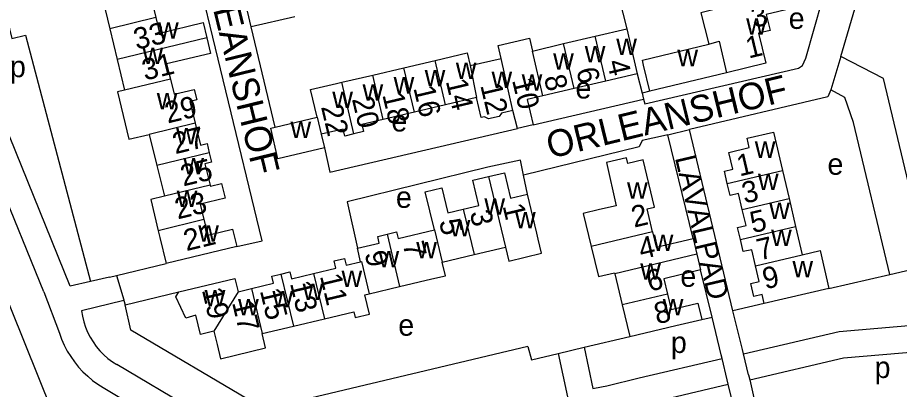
# Model space of a CAD drawing. Extents: x 157768 to 159790, y 387230 to 389604.
# Drawn here: x 159107.4 to 159272.3, y 388292.4 to 388362 of the extents above; entities that cross this region are included whole.
import ezdxf

# ---------------------------------------------------------------- set-up
doc = ezdxf.new("R2010")
doc.units = 0
for name, color, linetype in [('BLT_Basislijn', 7, 'Continuous'), ('BLT_Bebouwing', 7, 'Continuous'), ('BLT_Centroide', 7, 'Continuous'), ('BLT_Huisnummer', 7, 'Continuous'), ('BLT_Huisnummer_ tussenligend', 7, 'Continuous'), ('BLT_Huisnummer_reeks', 7, 'Continuous'), ('BLT_Onderverdeling_panden', 7, 'Continuous'), ('BLT_Straatnaam', 7, 'Continuous'), ('BLT_Straatnaam_verkleind', 7, 'Continuous')]:
    doc.layers.add(name, color=color, linetype=linetype)

msp = doc.modelspace()

# ---------------------------------------------------------------- linework, layer by layer
at = {"layer": 'BLT_Basislijn'}
for p, q in [((159217.5, 388375.58), (159221.36, 388359.94)), ((159261.4, 388354.78), (159265.24, 388367.85)), ((159151.11, 388360.32), (159150.4, 388363.25)), ((159159.25, 388362.21), (159151.11, 388360.32)), ((159155.6, 388341.53), (159151.11, 388360.32)), ((159261.4, 388354.78), (159259.51, 388348.51)), ((159223.33, 388351.53), (159224.23, 388347.92)), ((159225.68, 388348.25), (159224.23, 388347.92)), ((159117.27, 388311.76), (159102.93, 388347.11)), ((159203.83, 388341.94), (159224.51, 388346.8)), ((159224.23, 388347.92), (159224.51, 388346.8)), ((159112.31, 388310.67), (159098.29, 388345.23)), ((159091.74, 388343.13), (159124.39, 388262.36)), ((159229.05, 388340.11), (159233.12, 388341.11)), ((159233.76, 388320.67), (159229.05, 388340.11)), ((159241.21, 388307.11), (159233.12, 388341.11)), ((159202.77, 388328.99), (159202.03, 388332.54)), ((159125.92, 388313.73), (159135.22, 388315.99)), ((159124.61, 388313.41), (159121.07, 388312.61)), ((159124.61, 388313.41), (159125.92, 388313.73)), ((159237.3, 388305.96), (159235.16, 388314.78)), ((159259.18, 388311.31), (159270.57, 388313.95)), ((159121.07, 388312.61), (159117.27, 388311.76)), ((159112.31, 388310.67), (159115.23, 388302.94)), ((159127.52, 388308.27), (159137.6, 388310.67)), ((159127.29, 388309.06), (159119.39, 388307.13)), ((159127.29, 388309.06), (159127.52, 388308.27)), ((159247.07, 388308.47), (159241.21, 388307.11)), ((159235.38, 388305.52), (159237.3, 388305.96)), ((159239.01, 388298.91), (159237.3, 388305.96)), ((159213.4, 388300.3), (159221.93, 388302.31)), ((159208.53, 388299.14), (159213.4, 388300.3)), ((159213.4, 388300.3), (159215.03, 388292.56)), ((159208.53, 388299.14), (159210.25, 388291)), ((159239.17, 388298.22), (159239.01, 388298.91)), ((159243.21, 388299.05), (159243, 388299.91)), ((159244.14, 388295.15), (159243.21, 388299.05)), ((159156.14, 388279.2), (159125.96, 388297.05)), ((159223.66, 388294.6), (159239.17, 388298.22)), ((159240.14, 388294.22), (159239.17, 388298.22)), ((159217.6, 388293.07), (159223.66, 388294.6)), ((159240.35, 388293.36), (159240.14, 388294.22)), ((159244.14, 388295.15), (159244.36, 388294.18)), ((159244.36, 388294.18), (159246.76, 388283.66)), ((159123.41, 388292.75), (159153.27, 388275.11)), ((159224.79, 388289.73), (159240.35, 388293.36)), ((159242.89, 388282.87), (159240.35, 388293.36))]:
    msp.add_line(p, q, dxfattribs=at)
for points in [[(159148.42, 388319.19), (159153.14, 388320.25), (159139.56, 388376.46), (159138.93, 388378.48), (159137.41, 388378.7), (159136.86, 388379.32), (159133.36, 388393.08), (159128.47, 388391.87)], [(159099.78, 388385.06), (159106.35, 388358.13), (159108.93, 388358.77), (159121.07, 388312.61)], [(159224.51, 388346.8), (159224.74, 388345.9), (159253.49, 388352.57), (159254.22, 388353.05), (159254.84, 388354.45), (159257.98, 388365.51), (159257.75, 388366.01)], [(159277.7, 388315.6), (159269.35, 388350.66), (159261.4, 388354.78)], [(159259.51, 388348.51), (159258.95, 388347.22), (159233.12, 388341.11)], [(159270.57, 388313.95), (159263.74, 388342.41), (159262.12, 388347.1), (159259.51, 388348.51)], [(159164.81, 388337.64), (159165.84, 388333.08), (159200.91, 388341.26)], [(159229.05, 388340.11), (159228.25, 388339.92), (159224.25, 388339.04), (159223.68, 388337.85), (159202.03, 388332.54)], [(159202.03, 388332.54), (159201.45, 388335.34), (159195.34, 388334.03), (159169.07, 388327.53), (159170.97, 388318.83)], [(159243.21, 388299.05), (159261.1, 388303.25), (159302.27, 388306.79), (159346.83, 388318.3)], [(159270.57, 388313.95), (159277.7, 388315.6)], [(159125.92, 388313.73), (159127.26, 388309.18), (159127.29, 388309.06)], [(159244.36, 388294.18), (159261.89, 388298.3), (159303.12, 388301.84), (159347.92, 388313.42)], [(159119.39, 388307.13), (159119.56, 388306.1), (159119.8, 388305.08), (159120.12, 388304.09), (159120.52, 388303.12), (159120.99, 388302.19), (159121.53, 388301.29), (159122.13, 388300.44), (159122.8, 388299.64), (159123.53, 388298.89), (159124.32, 388298.2), (159125.15, 388297.57), (159125.96, 388297.05)], [(159151.59, 388289.89), (159128.59, 388303.52), (159127.52, 388308.27)], [(159243, 388299.91), (159241.21, 388307.11)], [(159115.23, 388302.94), (159115.65, 388301.79), (159116.14, 388300.67), (159116.71, 388299.59), (159117.35, 388298.55), (159118.05, 388297.55), (159118.82, 388296.6), (159119.64, 388295.7), (159120.53, 388294.86), (159121.46, 388294.08), (159122.45, 388293.36), (159123.41, 388292.75)], [(159202.88, 388300.44), (159151.95, 388288.3), (159151.59, 388289.89)], [(159202.88, 388300.44), (159203.55, 388297.97), (159208.53, 388299.14)], [(159215.03, 388292.56), (159216.61, 388292.9), (159217.6, 388293.07)]]:
    msp.add_lwpolyline(points, dxfattribs=at)
at = {"layer": 'BLT_Bebouwing'}
for p, q in [((159123.27, 388365.68), (159124.65, 388359.96)), ((159124.65, 388359.96), (159126.05, 388354.18)), ((159215.45, 388358.55), (159221.36, 388359.94)), ((159209.55, 388357.17), (159215.45, 388358.55)), ((159203.72, 388355.79), (159209.55, 388357.17)), ((159179.67, 388352.66), (159185.49, 388354.03)), ((159192.07, 388353.06), (159197.84, 388354.41)), ((159173.86, 388351.29), (159179.67, 388352.66)), ((159223.33, 388351.53), (159217.44, 388350.14)), ((159168.04, 388349.93), (159173.86, 388351.29)), ((159217.44, 388350.14), (159211.54, 388348.76)), ((159211.54, 388348.76), (159205.65, 388347.37)), ((159193.27, 388347.09), (159187.46, 388345.73)), ((159187.46, 388345.73), (159181.64, 388344.36)), ((159155.6, 388341.53), (159163.44, 388343.37)), ((159181.64, 388344.36), (159175.82, 388342.99)), ((159200.91, 388341.26), (159200.06, 388344.67)), ((159203.83, 388341.94), (159200.91, 388341.26)), ((159132.06, 388340.18), (159133.48, 388334.35)), ((159164.2, 388340.2), (159164.81, 388337.64)), ((159133.48, 388334.35), (159134.87, 388328.59)), ((159250.47, 388333.41), (159251.7, 388328.15)), ((159251.7, 388328.15), (159252.93, 388322.89)), ((159252.93, 388322.89), (159254.17, 388317.63)), ((159233.76, 388320.67), (159234.46, 388317.72)), ((159148.42, 388319.19), (159135.22, 388315.99)), ((159192.81, 388317.66), (159198.67, 388319.06)), ((159186.83, 388316.23), (159192.81, 388317.66)), ((159234.46, 388317.72), (159235.16, 388314.78)), ((159219.13, 388314.07), (159220.52, 388308.23)), ((159148.66, 388310.71), (159151.14, 388311.3)), ((159173.16, 388310.3), (159178.87, 388311.66)), ((159259.18, 388311.31), (159247.07, 388308.47)), ((159159, 388304.24), (159164.82, 388305.63)), ((159153.17, 388302.85), (159159, 388304.24))]:
    msp.add_line(p, q, dxfattribs=at)
for points in [[(159140.08, 388369.75), (159140.77, 388366.92), (159132.56, 388364.93), (159133.26, 388362.04)], [(159251.37, 388366.92), (159252.14, 388363.74), (159247.45, 388362.61), (159248.16, 388359.66), (159245.98, 388359.13)], [(159241.67, 388364.57), (159235.24, 388362.97), (159236.71, 388357.1)], [(159133.26, 388362.04), (159133.96, 388359.15), (159142.1, 388361.11), (159142.8, 388358.23)], [(159221.36, 388359.94), (159222.19, 388356.4), (159223.33, 388351.53)], [(159142.8, 388358.23), (159143.5, 388355.35), (159135.3, 388353.36), (159135.99, 388350.52)], [(159197.84, 388354.41), (159197.28, 388356.8), (159203.16, 388358.18), (159203.72, 388355.79)], [(159245.98, 388359.13), (159247.34, 388353.49), (159240.04, 388351.72)], [(159225.68, 388348.25), (159224.5, 388353.11), (159224.27, 388354.09), (159236.71, 388357.1)], [(159185.49, 388354.03), (159191.51, 388355.44), (159192.07, 388353.06)], [(159126.05, 388354.18), (159127.44, 388348.45)], [(159240.04, 388351.72), (159225.68, 388348.25)], [(159135.99, 388350.52), (159136.68, 388347.68), (159140.46, 388348.6), (159140.93, 388346.67), (159139.66, 388346.36), (159140.65, 388342.26)], [(159163.44, 388343.37), (159162.22, 388348.56), (159167.09, 388349.7), (159168.04, 388349.93)], [(159127.44, 388348.45), (159126.11, 388348.13), (159128.25, 388339.25), (159132.06, 388340.18)], [(159200.06, 388344.67), (159197.95, 388344.17), (159197.48, 388343.52), (159195.49, 388343.08), (159194.77, 388343.47), (159194.15, 388343.33), (159193.27, 388347.09)], [(159205.65, 388347.37), (159202.71, 388346.68), (159203.83, 388341.94)], [(159140.65, 388342.26), (159141.65, 388338.16), (159142.86, 388338.45), (159143.28, 388336.72)], [(159164.81, 388337.64), (159156.12, 388335.6), (159154.77, 388341.33), (159155.6, 388341.53)], [(159175.82, 388342.99), (159171.79, 388342.05), (159172.11, 388340.69), (159170.33, 388340.27)], [(159170.33, 388340.27), (159168.64, 388339.87), (159168.33, 388341.18), (159164.2, 388340.2)], [(159240.16, 388330.99), (159239.63, 388333.26), (159241.2, 388333.63), (159240.45, 388336.8), (159244.28, 388337.69), (159243.87, 388339.45), (159248.79, 388340.59), (159250.47, 388333.41)], [(159143.28, 388336.72), (159143.7, 388334.98), (159142.47, 388334.68), (159143.44, 388330.66)], [(159221.33, 388335.78), (159217.56, 388334.92), (159219.4, 388326.82), (159216.27, 388326.08), (159213.23, 388325.35), (159214.7, 388319.18)], [(159226.2, 388321.92), (159225.18, 388326.2), (159226.56, 388326.53), (159224.44, 388335.42), (159221.58, 388334.73), (159221.33, 388335.78)], [(159190.77, 388326.17), (159193.66, 388326.86), (159192.54, 388331.58), (159195.51, 388332.29)], [(159195.51, 388332.29), (159198.48, 388333), (159199.61, 388328.24), (159202.77, 388328.99)], [(159143.44, 388330.66), (159143.48, 388330.49), (159145.55, 388330.99), (159146.22, 388328.22), (159141.57, 388327.1), (159142.27, 388324.2)], [(159185.38, 388322.29), (159183.68, 388329.43), (159186.76, 388330.17), (159187.89, 388325.48), (159190.77, 388326.17)], [(159242.96, 388326.1), (159242.26, 388329.09), (159240.69, 388328.72), (159240.16, 388330.99)], [(159134.87, 388328.59), (159132.32, 388327.97), (159133.73, 388322.13)], [(159198.67, 388319.06), (159199.29, 388316.44), (159205.42, 388317.91), (159204.8, 388320.52), (159204.53, 388321.65), (159202.77, 388328.99)], [(159242.62, 388320.48), (159242.09, 388322.74), (159243.66, 388323.11), (159242.96, 388326.1)], [(159142.27, 388324.2), (159142.98, 388321.3), (159147.64, 388322.43), (159148.42, 388319.19)], [(159133.73, 388322.13), (159134.04, 388320.85), (159135.22, 388315.99)], [(159176.53, 388321.48), (159178.28, 388321.9), (159178.58, 388320.66), (159185.38, 388322.29)], [(159226.2, 388321.92), (159226.88, 388319.03), (159233.76, 388320.67)], [(159170.97, 388318.83), (159175.07, 388319.82), (159174.77, 388321.06), (159176.53, 388321.48)], [(159245.42, 388315.58), (159244.72, 388318.57), (159243.15, 388318.21), (159242.62, 388320.48)], [(159171.58, 388316.3), (159170.97, 388318.83)], [(159214.7, 388319.18), (159216.04, 388313.55), (159219.08, 388314.27), (159219.13, 388314.07)], [(159254.17, 388317.63), (159257.51, 388318.42), (159259.18, 388311.31)], [(159162.79, 388314.13), (159166.94, 388315.12), (159166.61, 388316.49), (159168.55, 388316.95), (159168.86, 388315.65), (159171.58, 388316.3)], [(159178.87, 388311.66), (159184.92, 388313.11), (159187.43, 388313.71), (159186.83, 388316.23)], [(159245.12, 388309.79), (159244.55, 388312.23), (159246.12, 388312.59), (159245.42, 388315.58)], [(159151.14, 388311.3), (159155.31, 388312.3), (159155, 388313.61), (159156.67, 388314.01)], [(159156.67, 388314.01), (159158.34, 388314.4), (159158.64, 388313.14), (159162.79, 388314.13)], [(159235.16, 388314.78), (159228.31, 388313.14), (159229, 388310.25)], [(159137.6, 388310.67), (159148.07, 388313.17), (159148.66, 388310.71)], [(159144.15, 388303.32), (159141.62, 388302.71), (159140.77, 388306.29), (159138.89, 388305.77), (159137.02, 388309.73), (159137.6, 388310.67)], [(159164.82, 388305.63), (159170.3, 388306.94), (159170.56, 388305.86), (159173.21, 388306.5), (159172.35, 388310.11), (159173.16, 388310.3)], [(159229, 388310.25), (159229.69, 388307.36), (159234.66, 388308.54), (159235.38, 388305.52)], [(159247.07, 388308.47), (159246.67, 388310.16), (159245.12, 388309.79)], [(159220.52, 388308.23), (159221.93, 388302.31)], [(159221.93, 388302.31), (159230.52, 388304.36), (159235.38, 388305.52)], [(159144.15, 388303.32), (159144.74, 388300.83), (159145.38, 388298.16), (159153.81, 388300.18), (159153.17, 388302.85)]]:
    msp.add_lwpolyline(points, dxfattribs=at)
at = {"layer": 'BLT_Onderverdeling_panden'}
for p, q in [((159133.26, 388362.04), (159124.65, 388359.96)), ((159142.8, 388358.23), (159126.05, 388354.18)), ((159217.44, 388350.14), (159215.45, 388358.55)), ((159211.54, 388348.76), (159209.55, 388357.17)), ((159205.65, 388347.37), (159203.72, 388355.79)), ((159187.46, 388345.73), (159185.49, 388354.03)), ((159192.07, 388353.06), (159193.27, 388347.09)), ((159200.06, 388344.67), (159197.84, 388354.41)), ((159181.64, 388344.36), (159179.67, 388352.66)), ((159135.99, 388350.52), (159127.44, 388348.45)), ((159170.33, 388340.27), (159168.04, 388349.93)), ((159175.82, 388342.99), (159173.86, 388351.29)), ((159163.44, 388343.37), (159164.2, 388340.2)), ((159140.65, 388342.26), (159132.06, 388340.18)), ((159143.28, 388336.72), (159133.48, 388334.35)), ((159240.16, 388330.99), (159250.47, 388333.41)), ((159195.51, 388332.29), (159198.67, 388319.06)), ((159143.44, 388330.66), (159134.87, 388328.59)), ((159242.96, 388326.1), (159251.7, 388328.15)), ((159190.77, 388326.17), (159192.81, 388317.66)), ((159142.27, 388324.2), (159133.73, 388322.13)), ((159185.38, 388322.29), (159186.83, 388316.23)), ((159226.2, 388321.92), (159214.7, 388319.18)), ((159242.62, 388320.48), (159252.93, 388322.89)), ((159176.53, 388321.48), (159178.87, 388311.66)), ((159234.46, 388317.72), (159219.13, 388314.07)), ((159245.42, 388315.58), (159254.17, 388317.63)), ((159156.67, 388314.01), (159159, 388304.24)), ((159162.79, 388314.13), (159164.82, 388305.63)), ((159148.66, 388310.71), (159144.15, 388303.32)), ((159151.14, 388311.3), (159153.17, 388302.85)), ((159229, 388310.25), (159220.52, 388308.23))]:
    msp.add_line(p, q, dxfattribs=at)
for points in [[(159236.71, 388357.1), (159238.62, 388357.61), (159240.04, 388351.72)], [(159171.58, 388316.3), (159171.72, 388316.34), (159173.16, 388310.3)]]:
    msp.add_lwpolyline(points, dxfattribs=at)

# ---------------------------------------------------------------- texts
at = {"layer": 'BLT_Centroide'}
for s, p in [('e', (159251.64, 388359.93)), ('w', (159243.69, 388358.83)), ('w', (159133.69, 388358.09)), ('w', (159219.39, 388355.03)), ('w', (159130.78, 388353.34)), ('w', (159213.5, 388353.66)), ('w', (159207.59, 388352.28)), ('w', (159230.82, 388352.94)), ('p', (159105.99, 388350.88)), ('w', (159189.38, 388350.56)), ('w', (159183.56, 388349.19)), ('w', (159196.06, 388348.88)), ('w', (159201.7, 388348.38)), ('w', (159177.75, 388347.83)), ('e', (159211.77, 388346.89)), ('w', (159166.28, 388345.09)), ('w', (159171.94, 388346.47)), ('w', (159133.45, 388344.88)), ('e', (159177.34, 388340.72)), ('w', (159158.46, 388339.47)), ('w', (159137.06, 388338.31)), ('w', (159245.3, 388335.78)), ('w', (159138.42, 388332.66)), ('e', (159258.9, 388332.61)), ('w', (159245.89, 388329.75)), ('w', (159221.41, 388328.11)), ('w', (159137.18, 388326.56)), ('e', (159178.18, 388326.41)), ('w', (159194.72, 388325.11)), ('w', (159247.99, 388324.31)), ('w', (159200.47, 388322.58)), ('w', (159188.23, 388321.06)), ('w', (159141.21, 388320.09)), ('w', (159248.35, 388319.25)), ('w', (159181.98, 388316.94)), ('w', (159226.21, 388318.34)), ('w', (159174.92, 388315.25)), ('w', (159223.87, 388312.97)), ('w', (159252.34, 388313.41)), ('w', (159168, 388311.59)), ('e', (159231.38, 388311.63)), ('w', (159160.73, 388309.16)), ('w', (159142.41, 388307.94)), ('w', (159155.08, 388307.78)), ('w', (159148.66, 388306.25)), ('w', (159228.09, 388306.28)), ('e', (159178.62, 388302.46)), ('p', (159229.61, 388299.23)), ('p', (159267.71, 388294.54))]:
    msp.add_text(s, height=4, dxfattribs=at).set_placement(p)
at = {"layer": 'BLT_Huisnummer'}
for s, rotation, p in [('33', 13.6138, (159129.66, 388356)), ('4', 283.3272, (159217.62, 388353.76)), ('8', 283.3272, (159205.84, 388350.88)), ('16', 283.335, (159181.43, 388348.88)), ('12', 283.3285, (159193.94, 388349.37)), ('29', 13.6138, (159135.48, 388342.2)), ('22', 283.2282, (159164.15, 388345.35)), ('1', 13.1839, (159242.44, 388332.28)), ('25', 13.6138, (159138.4, 388330.41)), ('1', 283.4344, (159198.11, 388326.79)), ('2', 13.397, (159222.73, 388322.69)), ('5', 13.1839, (159244.92, 388321.65)), ('21', 13.6138, (159138.99, 388318.29)), ('5', 283.4344, (159186.22, 388323.89)), ('9', 283.4344, (159172.3, 388317.92)), ('9', 13.1839, (159247.26, 388311.13)), ('13', 283.4344, (159158.34, 388312.29)), ('19', 283.4344, (159141.87, 388311.05)), ('8', 13.4003, (159227, 388304.58))]:
    msp.add_text(s, height=4, rotation=rotation, dxfattribs=at).set_placement(p)
at = {"layer": 'BLT_Huisnummer_ tussenligend'}
for s, rotation, p in [('31', 13.6138, (159131.23, 388350.23)), ('6', 283.3272, (159211.88, 388352.27)), ('14', 283.335, (159187.48, 388350.16)), ('10', 283.3285, (159199.88, 388350.34)), ('20', 283.3336, (159169.93, 388346.81)), ('18', 283.3336, (159175.62, 388347.59)), ('27', 13.6138, (159136.91, 388336.45)), ('3', 13.1839, (159243.39, 388327.18)), ('23', 13.6138, (159137.35, 388324.23)), ('3', 283.4344, (159191.96, 388325.53)), ('7', 283.4344, (159179.42, 388319.65)), ('4', 13.397, (159224.09, 388316.74)), ('7', 13.1839, (159246.18, 388316.55)), ('6', 13.397, (159225.58, 388310.69)), ('11', 283.4344, (159163.95, 388313.65)), ('15', 283.4344, (159152.72, 388310.91)), ('17', 283.4344, (159147.51, 388308.68))]:
    msp.add_text(s, height=4, rotation=rotation, dxfattribs=at).set_placement(p)
at = {"layer": 'BLT_Huisnummer_reeks'}
for s, p in [('3', (159245.15, 388360.1)), ('1', (159244.14, 388354.36))]:
    msp.add_text(s, height=4, rotation=13.5781, dxfattribs=at).set_placement(p)
at = {"layer": 'BLT_Straatnaam'}
for rotation, p in [(283.71, (159140.71, 388376.98)), (13.71, (159207.03, 388335.61))]:
    msp.add_text('ORLEANSHOF', height=5, rotation=rotation, dxfattribs=at).set_placement(p)
at = {"layer": 'BLT_Straatnaam_verkleind'}
msp.add_text('LAVALPAD', height=4, rotation=283.2825, dxfattribs=at).set_placement((159230.34, 388335.81))

doc.saveas('drawing.dxf')
